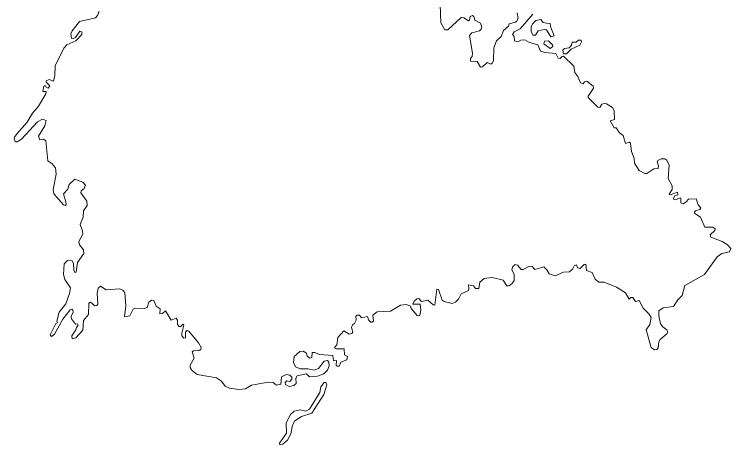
# Model space of a CAD drawing. Extents: x 369010 to 739155, y 6377141 to 6616555.
# Drawn here: x 462158 to 464487, y 6485245 to 6486644 of the extents above; entities that cross this region are included whole.
import ezdxf

# ---------------------------------------------------------------- set-up
doc = ezdxf.new("R2010")
doc.units = 0
doc.header["$LTSCALE"] = 40
doc.layers.add('1', color=7, linetype='Continuous', lineweight=13)

msp = doc.modelspace()

# ---------------------------------------------------------------- linework, layer by layer
at = {"layer": '1'}
for points in [[(463793.19, 6486648.36), (463795.84, 6486630.98), (463792.19, 6486621.88), (463787.39, 6486618.74), (463767.2, 6486612.61), (463764.22, 6486605.83), (463748.17, 6486591.1), (463740.89, 6486572.07), (463725.66, 6486558), (463716.72, 6486534.5), (463715.4, 6486493.95), (463712.59, 6486486), (463707.79, 6486482.03), (463695.21, 6486487), (463680.31, 6486472.76), (463673.69, 6486472.1), (463662.77, 6486490.47), (463640.76, 6486491.8), (463641.09, 6486500.73), (463646.55, 6486506.86), (463648.21, 6486517.78), (463637.61, 6486575.04), (463645.06, 6486583.65), (463670.71, 6486590.77), (463675.84, 6486595.57), (463677.83, 6486602.35), (463673.36, 6486614.93), (463655.65, 6486625.19), (463652.34, 6486636.45), (463648.21, 6486639.59), (463640.26, 6486637.11), (463638.28, 6486624.53), (463634.47, 6486622.88), (463619.9, 6486632.81), (463611.3, 6486634.13), (463567.61, 6486593.25), (463557.51, 6486593.25), (463545.1, 6486616.09), (463542.78, 6486676)], [(462433.74, 6486653.99), (462428.61, 6486640.25), (462421.99, 6486632.31), (462370.18, 6486620.56), (462346.02, 6486590.77), (462341.88, 6486580.67), (462344.03, 6486566.27), (462349.83, 6486564.95), (462356.78, 6486568.09), (462371.18, 6486589.61), (462377.96, 6486586.63), (462377.3, 6486578.02), (462358.43, 6486557.67), (462328.64, 6486545.25), (462319.37, 6486534), (462290.74, 6486476.57), (462290.08, 6486444.63), (462285.94, 6486427.08), (462271.87, 6486432.38), (462261.94, 6486427.42), (462261.94, 6486423.44), (462273.2, 6486411.36), (462268.4, 6486404.41)], [(464054.85, 6486341.68), (464041.44, 6486356.41), (464023.73, 6486373.13), (464023.73, 6486378.26), (464040.78, 6486403.42), (464039.46, 6486410.7), (464019.6, 6486426.75), (464011.65, 6486424.1), (464007.02, 6486417.48), (463998.91, 6486421.29), (463990.63, 6486441.65), (463980.7, 6486454.72), (463976.73, 6486475.08), (463943.96, 6486507.85), (463939.16, 6486507.19), (463933.04, 6486500.07), (463925.92, 6486501.73), (463918.97, 6486516.79), (463882.89, 6486520.1), (463869.15, 6486524.57), (463860.05, 6486544.76), (463833.07, 6486552.54), (463817.68, 6486561.47), (463804.44, 6486559.82), (463794.51, 6486554.69), (463784.58, 6486557.34), (463782.59, 6486572.07), (463777.8, 6486578.52), (463783.26, 6486587.29), (463802.62, 6486596.23), (463843.33, 6486644.06)], [(462268.4, 6486404.41), (462261.28, 6486407.55), (462259.79, 6486411.69), (462255.66, 6486411.36), (462253.01, 6486406.56), (462251.35, 6486392.82), (462261.28, 6486393.49), (462260.12, 6486385.21), (462236.79, 6486345.66), (462217.59, 6486322.65), (462200.05, 6486293.85), (462167.44, 6486257.11), (462159.17, 6486245.03), (462158.17, 6486236.75), (462161.98, 6486228.98), (462167.11, 6486228.98), (462181.18, 6486238.24), (462233.81, 6486294.85), (462250.19, 6486303.45), (462261.94, 6486298.32), (462257.14, 6486281.11), (462236.79, 6486247.84), (462240.93, 6486236.09), (462253.01, 6486237.91), (462260.95, 6486233.11), (462267.07, 6486167.74), (462281.47, 6486158.47), (462291.73, 6486145.07), (462293.89, 6486124.05), (462284.95, 6486074.73), (462286.27, 6486060.82), (462317.55, 6486024.74), (462324.5, 6486022.43), (462326.82, 6486024.41), (462325.5, 6486034.51), (462317.55, 6486060.82), (462331.95, 6486075.39), (462336.42, 6486091.11), (462354.96, 6486108.32), (462380.78, 6486098.06), (462389.05, 6486088.79), (462385.24, 6486078.04), (462374.98, 6486070.59), (462373.99, 6486063.97), (462393.85, 6486036.83), (462395.51, 6486023.09), (462382.93, 6486005.21), (462382.1, 6485984.36), (462371.84, 6485961.19), (462379.78, 6485940.01), (462380.45, 6485929.91), (462367.37, 6485905.58), (462369.52, 6485894.66), (462382.93, 6485878.44), (462383.92, 6485866.85), (462363.23, 6485837.23), (462358.76, 6485805.62), (462354.96, 6485804.95), (462351.98, 6485812.24), (462350.82, 6485833.42), (462345.69, 6485842.36), (462331.29, 6485844.01), (462320.7, 6485833.42), (462317.88, 6485798.33), (462322.68, 6485782.28), (462340.56, 6485754.48), (462337.91, 6485736.93), (462325.5, 6485703.5), (462304.48, 6485675.7), (462296.7, 6485646.24), (462298.02, 6485641.11), (462293.56, 6485639.28), (462275.02, 6485602.54), (462279.16, 6485597.08), (462288.76, 6485604.2), (462316.23, 6485652.69), (462339.23, 6485683.97), (462344.7, 6485685.3), (462348.83, 6485681.99), (462349.83, 6485676.36), (462342.71, 6485661.63), (462343.7, 6485653.68), (462357.11, 6485636.64), (462363.23, 6485638.29), (462366.05, 6485634.15), (462359.92, 6485626.54), (462358.43, 6485618.1), (462344.7, 6485599.4), (462346.52, 6485589.14), (462358.43, 6485592.94), (462380.45, 6485617.27), (462382.6, 6485648.88), (462398.98, 6485667.92), (462399.97, 6485705.65), (462405.6, 6485708.3), (462420.33, 6485696.71), (462426.46, 6485697.38), (462429.27, 6485702.18), (462427.12, 6485737.59), (462430.26, 6485753.48)], [(464058.16, 6485773.67), (464075.7, 6485773.67), (464115.92, 6485757.12), (464145.55, 6485738.59), (464156.47, 6485718.06), (464162.92, 6485723.53), (464169.05, 6485723.53), (464177.98, 6485710.62), (464189.57, 6485713.43), (464202.81, 6485689.1), (464222.34, 6485669.74), (464228.13, 6485658.81), (464224.66, 6485635.64), (464212.41, 6485618.6), (464228.46, 6485561.5), (464239.05, 6485553.06), (464246.5, 6485554.71), (464251.3, 6485560.17), (464253.62, 6485579.37), (464257.43, 6485587.15), (464280.93, 6485606.18), (464282.42, 6485610.98), (464279.27, 6485618.27), (464266.69, 6485627.7), (464258.75, 6485638.29), (464253.62, 6485663.95), (464253.95, 6485680.33), (464267.69, 6485690.09), (464300.79, 6485693.9), (464315.35, 6485715.75), (464329.09, 6485729.82), (464338.03, 6485762.42), (464402.41, 6485798.67), (464443.45, 6485855.27), (464458.35, 6485866.19), (464482.68, 6485872.31), (464486.98, 6485883.24), (464475.06, 6485895.82), (464459.01, 6485906.08), (464422.27, 6485920.15), (464420.78, 6485927.26), (464435.18, 6485941.66), (464436.17, 6485946.63), (464429.05, 6485952.58), (464403.07, 6485951.76), (464388.51, 6485984.86), (464370.63, 6485996.44), (464369.31, 6486001.9), (464372.45, 6486005.05), (464386.68, 6486009.85), (464390.16, 6486014.98), (464381.22, 6486024.91), (464374.44, 6486043.94), (464349.61, 6486043.28), (464342.66, 6486034.01), (464332.23, 6486028.22), (464324.95, 6486031.36), (464325.28, 6486045.93), (464322.97, 6486047.75), (464307.9, 6486040.8), (464300.13, 6486043.94), (464305.59, 6486053.54), (464315.02, 6486057.68), (464314.52, 6486065.79), (464290.2, 6486057.51), (464286.72, 6486059.67), (464297.31, 6486075.06), (464296.32, 6486086.97), (464284.07, 6486110.14), (464287.38, 6486153.84), (464278.94, 6486169.73), (464272.49, 6486174.52), (464260.9, 6486174.52), (464249.98, 6486169.06), (464248.16, 6486163.27), (464252.63, 6486152.68), (464251.3, 6486143.24), (464236.9, 6486141.42), (464214.89, 6486126.2), (464207.61, 6486126.2), (464189.24, 6486135.96), (464174.18, 6486159.63), (464173.18, 6486175.19), (464164.25, 6486198.19), (464161.6, 6486224.67), (464157.46, 6486228.81), (464144.88, 6486224.34), (464137.77, 6486249.66), (464124.69, 6486260.26), (464115.26, 6486274.82), (464108.31, 6486275.48), (464095.23, 6486297.33), (464108.97, 6486302.46), (464108.31, 6486331.09), (464102.85, 6486341.35), (464083.15, 6486353.27), (464075.7, 6486354.43), (464067.76, 6486351.95), (464061.63, 6486341.02), (464054.85, 6486341.68)], [(463205.81, 6485518.96), (463203.99, 6485502.91), (463208.13, 6485500.59), (463214.25, 6485500.59), (463219.72, 6485513.01), (463238.75, 6485520.78), (463241.73, 6485531.38), (463231.14, 6485536.67), (463230.8, 6485556.2), (463204.32, 6485556.86), (463199.86, 6485558.52), (463200.19, 6485562.66), (463207.14, 6485569.61), (463210.28, 6485593.61), (463229.15, 6485615.62), (463246.53, 6485604.2), (463255.63, 6485606.35), (463258.28, 6485611.15), (463254.14, 6485626.54), (463257.29, 6485635.15), (463264.57, 6485638.62), (463269.2, 6485649.55), (463268.54, 6485662.95), (463273.84, 6485666.1), (463279.96, 6485665.77), (463287.24, 6485657.99), (463305.78, 6485661.3), (463309.75, 6485651.04), (463317.03, 6485643.42), (463321.5, 6485643.42), (463325.31, 6485646.9), (463323.65, 6485665.77), (463337.39, 6485676.52), (463380.59, 6485679.17), (463413.52, 6485698.37), (463433.55, 6485700.85), (463445.63, 6485695.06), (463447.95, 6485687.45), (463467.31, 6485664.94), (463472.77, 6485663.61), (463476.58, 6485666.59), (463479.39, 6485681.99), (463477.57, 6485701.35), (463454.07, 6485701.85), (463457.55, 6485711.28), (463466.32, 6485719.22), (463473.1, 6485719.89), (463481.71, 6485710.95), (463502.89, 6485715.09), (463520.27, 6485699.69), (463525.4, 6485699.03), (463532.19, 6485751.17), (463537.65, 6485749.18), (463548.57, 6485715.42), (463555.03, 6485710.95), (463581.34, 6485704.49), (463592.93, 6485707.97), (463602.2, 6485718.06), (463610.31, 6485735.61), (463634.47, 6485746.04), (463636.29, 6485751.99), (463634.14, 6485764.57), (463651.18, 6485761.43), (463657.8, 6485753.32), (463667.9, 6485752.99), (463671.38, 6485773.67), (463685.78, 6485784.93), (463711.26, 6485789.07), (463747.84, 6485779.8), (463759.76, 6485761.76), (463766.21, 6485761.76), (463775.15, 6485768.21), (463782.93, 6485779.14), (463783.26, 6485798.33), (463775.48, 6485814.39), (463779.12, 6485824.32), (463786.07, 6485830.77), (463793.85, 6485828.62), (463806.1, 6485815.05), (463812.55, 6485814.72), (463830.76, 6485824.65), (463840.85, 6485824.98), (463850.45, 6485814.72), (463879.08, 6485823.16), (463889.01, 6485813.73), (463896.79, 6485800.32), (463915.99, 6485793.53), (463943.3, 6485805.45), (463962.66, 6485806.44), (463972.92, 6485815.55), (463978.22, 6485825.97), (463985.34, 6485829.28), (463988.65, 6485819.85), (463997.58, 6485818.03), (464010.49, 6485830.44), (464015.96, 6485831.44), (464018.6, 6485811.24), (464036.81, 6485805.12), (464046.24, 6485783.6), (464058.16, 6485773.67)], [(462430.26, 6485753.48), (462438.54, 6485760.6), (462456.74, 6485748.19), (462501.1, 6485751.66), (462511.36, 6485746.86), (462517.81, 6485738.26), (462520.96, 6485696.05), (462516.82, 6485660.97), (462533.37, 6485664.11), (462544.96, 6485685.3), (462551.58, 6485689.1), (462581.53, 6485687.45), (462589.64, 6485691.58), (462594.94, 6485708.8), (462604.21, 6485714.59), (462611.32, 6485714.26), (462619.27, 6485695.06), (462632.01, 6485686.78), (462631.68, 6485670.57), (462639.46, 6485671.23), (462649.39, 6485680.16), (462668.42, 6485649.71), (462684.64, 6485655.84), (462688.78, 6485650.04), (462688.28, 6485635.31), (462693.74, 6485629.02), (462699.37, 6485629.69), (462705.83, 6485636.64), (462708.97, 6485633.16), (462702.35, 6485608), (462703.01, 6485599.4), (462709.3, 6485591.62), (462715.09, 6485591.95), (462714.43, 6485611.15), (462719.07, 6485616.28), (462726.02, 6485613.63), (462757.3, 6485575.73), (462765.57, 6485561), (462764.58, 6485554.88), (462758.95, 6485551.4), (462740.25, 6485550.41), (462736.11, 6485546.6), (462742.9, 6485526.25), (462729.49, 6485503.57), (462729.82, 6485495.3), (462735.78, 6485486.03), (462752.17, 6485473.78), (462815.72, 6485462.36), (462831.61, 6485451.11), (462844.02, 6485435.55), (462857.26, 6485429.09), (462887.88, 6485424.96), (462909.89, 6485426.28), (462929.42, 6485438.69), (462983.05, 6485447.96), (462999.26, 6485447.3), (463010.52, 6485438.69), (463024.75, 6485441.34), (463027.07, 6485465.51), (463042.79, 6485473.45), (463054.05, 6485471.63), (463060.34, 6485464.84), (463060.34, 6485458.22), (463053.55, 6485450.44), (463043.79, 6485452.43), (463038.49, 6485447.63), (463039.48, 6485440.35), (463051.4, 6485434.23), (463066.62, 6485437.04), (463074.57, 6485444.49), (463073.41, 6485461.37), (463077.22, 6485468.98), (463108.5, 6485475.44), (463117.77, 6485465.84), (463143.25, 6485467.82), (463164.44, 6485475.77), (463176.19, 6485487.52), (463181.65, 6485500.92), (463180.33, 6485513.17), (463175.86, 6485518.8), (463165.93, 6485516.32), (463147.23, 6485493.31), (463133.16, 6485487.52), (463112.63, 6485491.32), (463087.15, 6485491.32), (463072.09, 6485498.11), (463065.96, 6485512.51), (463067.62, 6485531.87), (463086.15, 6485547.93), (463096.75, 6485548.92), (463108.17, 6485543.13), (463110.15, 6485532.53), (463118.43, 6485526.58), (463125.38, 6485529.06), (463126.7, 6485544.45), (463134.98, 6485545.11), (463150.37, 6485538), (463193.9, 6485535.02), (463195.55, 6485517.81), (463205.81, 6485518.96)]]:
    msp.add_lwpolyline(points, dxfattribs=at)
for points in [[(463888.68, 6486615.43), (463877.43, 6486616.92), (463869.98, 6486626.68), (463853.93, 6486624.2), (463843.33, 6486614.6), (463837.87, 6486604.5), (463837.87, 6486589.11), (463843.33, 6486576.53), (463852.77, 6486576.53), (463861.37, 6486590.11), (463880.57, 6486594.91), (463888.02, 6486593.25), (463902.25, 6486570.24), (463913.51, 6486574.05), (463902.25, 6486601.36), (463900.27, 6486613.61)], [(463894.48, 6486557.34), (463881.57, 6486556.67), (463879.75, 6486548.23), (463900.6, 6486533.17), (463908.38, 6486539.63), (463908.05, 6486544.76)], [(464000.56, 6486559.65), (463992.12, 6486559.65), (463985.17, 6486553.53), (463971.27, 6486553.86), (463969.78, 6486544.1), (463962, 6486535.49), (463947.27, 6486533.17), (463941.15, 6486527.05), (463943.96, 6486515.79), (463952.9, 6486515.79), (463968.79, 6486530.69), (463996.1, 6486543.76), (464001.89, 6486554.69)], [(463165.26, 6485447.8), (463154.67, 6485432.9), (463151.03, 6485414.53), (463117.77, 6485360.41), (463105.35, 6485354.45), (463086.98, 6485358.59), (463067.95, 6485353.96), (463055.54, 6485343.69), (463041.8, 6485315.89), (463042.46, 6485282.62), (463020.45, 6485250.52), (463021.11, 6485245.22), (463031.21, 6485246.88), (463045.94, 6485259.95), (463057.36, 6485280.14), (463062.65, 6485308.11), (463070.27, 6485322.34), (463092.28, 6485336.58), (463125.54, 6485347.34), (463164.11, 6485407.91), (463174.2, 6485439.36), (463171.22, 6485447.8)]]:
    msp.add_lwpolyline(points, close=True, dxfattribs=at)

doc.saveas('drawing.dxf')
